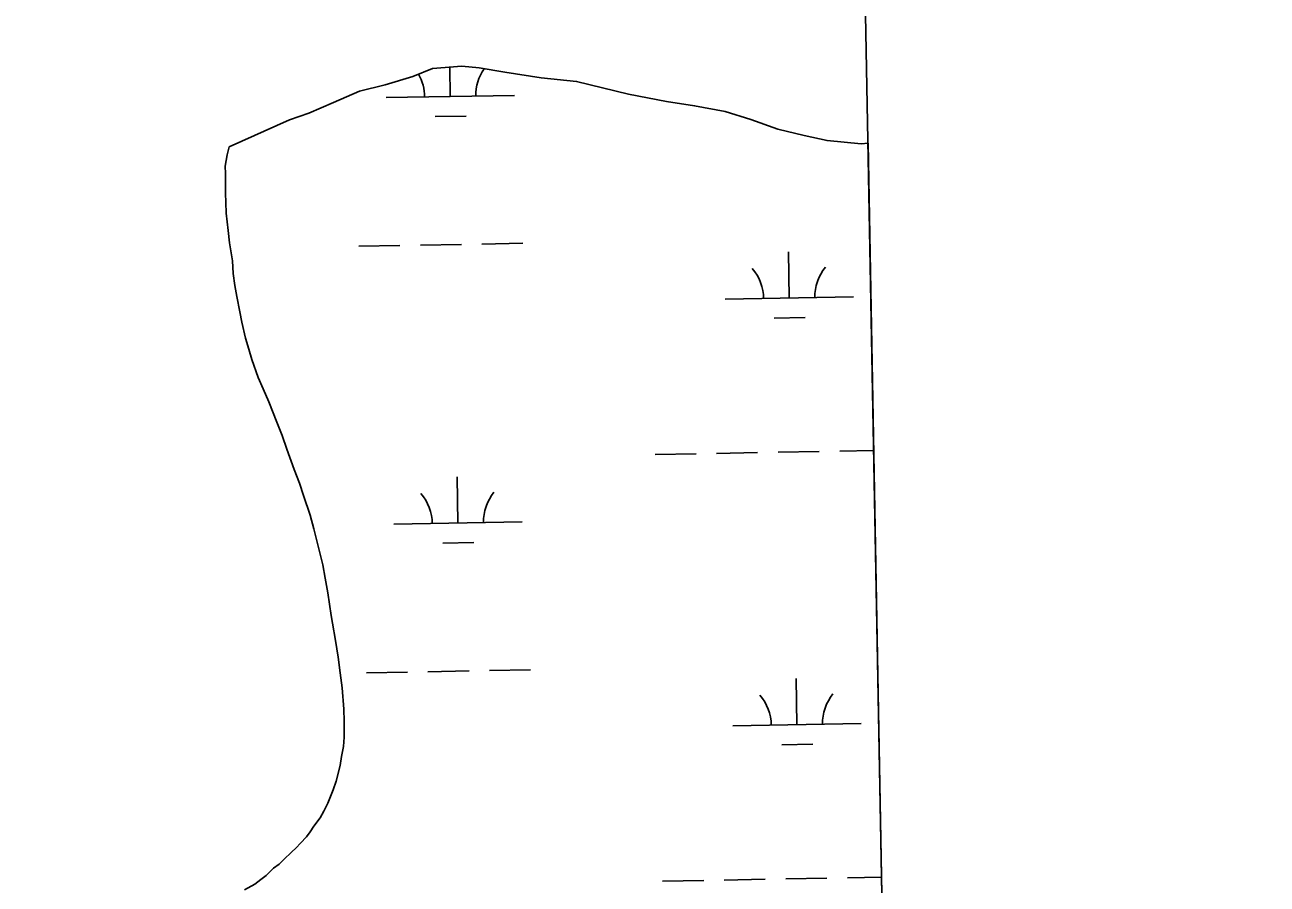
# Model space of a CAD drawing. Extents: x 3914892 to 3953151, y 242587 to 268572.
# Drawn here: x 3950098 to 3951066, y 264992 to 265662 of the extents above; entities that cross this region are included whole.
import ezdxf

# ---------------------------------------------------------------- set-up
doc = ezdxf.new("R2010")
doc.units = 0
for name, color, linetype in [('V-GRID-FRAM', 7, 'Continuous'), ('V-TOPO-SHOR', 7, 'Continuous'), ('V-WETL-SWMP', 7, 'Continuous')]:
    doc.layers.add(name, color=color, linetype=linetype)

msp = doc.modelspace()

# ---------------------------------------------------------------- linework, layer by layer
at = {"layer": 'V-GRID-FRAM'}
msp.add_lwpolyline([(3918836.61, 266200.25), (3950733.29, 266770.94), (3951066.49, 248591.34), (3919153.95, 248020.36), (3918836.61, 266200.25)], dxfattribs=at)
at = {"layer": 'V-TOPO-SHOR'}
for points in [[(3950755.31, 265569.55), (3950750.05, 265569.04), (3950723.35, 265571.7), (3950705.64, 265575.48), (3950684.88, 265580.46), (3950664.05, 265588.01), (3950643.9, 265594.3), (3950620.15, 265598.76), (3950598.16, 265602.2), (3950568.58, 265607.78), (3950528.14, 265617.77), (3950500.58, 265620.62), (3950472.11, 265624.95), (3950452.26, 265628.24), (3950438.7, 265629.56), (3950415.77, 265627.82), (3950400.5, 265621.58), (3950378.78, 265615.16), (3950358.75, 265610.28), (3950338.61, 265601.32), (3950319.31, 265593.03), (3950304.22, 265587.87), (3950257.15, 265566.7)], [(3950315.28, 265294.86), (3950311.99, 265304.64), (3950307.81, 265315.26), (3950302.21, 265330.98), (3950298.46, 265341.61), (3950294.29, 265352.22), (3950288.25, 265367.94), (3950283.66, 265378.11), (3950279.97, 265387.02), (3950274.84, 265401.04), (3950272.45, 265409.13), (3950270.06, 265417.65), (3950267.12, 265430.02), (3950265.6, 265438.13), (3950263.11, 265450.08), (3950261.57, 265458.62), (3950260.44, 265468.04), (3950259.72, 265477.89), (3950257.6, 265492), (3950256.46, 265501.41), (3950254.78, 265515.1), (3950254.54, 265523.26), (3950254.33, 265530.55), (3950254.48, 265540), (3950254.31, 265546.01), (3950254.15, 265551.59), (3950255.6, 265560.65), (3950257.15, 265566.7)], [(3950269.24, 264987.37), (3950277.27, 264991.9), (3950281.89, 264995.47), (3950286.09, 264998.59), (3950291.94, 265004.34), (3950296.14, 265007.47), (3950299.9, 265011.02), (3950305.75, 265016.77), (3950309.51, 265020.31), (3950312.84, 265023.85), (3950317.42, 265028.7), (3950320.31, 265032.65), (3950323.19, 265037.03), (3950328.15, 265043.61), (3950331.01, 265048.85), (3950334.27, 265054.95), (3950338.26, 265065.37), (3950340.63, 265072.31), (3950343.71, 265084.43), (3950344.8, 265091.33), (3950346.29, 265099.1), (3950346.94, 265106.42), (3950347.01, 265118.87), (3950346.73, 265128.31), (3950345.39, 265145.02), (3950343.77, 265156.57), (3950342.12, 265168.97), (3950340.03, 265181.79), (3950337.92, 265195.47), (3950336.88, 265201.45), (3950334.23, 265218.98), (3950332.17, 265230.52), (3950330.16, 265240.76), (3950326.24, 265257.4), (3950323.33, 265268.91), (3950320.44, 265279.56), (3950315.28, 265294.86)]]:
    msp.add_lwpolyline(points, dxfattribs=at)
at = {"layer": 'V-WETL-SWMP'}
for p, q in [((3950378.79, 265615.16), (3950400.5, 265621.58)), ((3950400.5, 265621.58), (3950415.77, 265627.82)), ((3950415.77, 265627.82), (3950438.7, 265629.56)), ((3950429.65, 265606.01), (3950429.24, 265628.84)), ((3950438.7, 265629.56), (3950452.26, 265628.24)), ((3950452.26, 265628.24), (3950472.11, 265624.95)), ((3950472.11, 265624.95), (3950500.58, 265620.62)), ((3950358.75, 265610.28), (3950378.79, 265615.16)), ((3950500.58, 265620.62), (3950528.14, 265617.77)), ((3950528.14, 265617.77), (3950568.58, 265607.78)), ((3950338.61, 265601.32), (3950358.75, 265610.28)), ((3950379.66, 265605.12), (3950479.64, 265606.9)), ((3950568.58, 265607.78), (3950598.16, 265602.2)), ((3950598.16, 265602.2), (3950620.15, 265598.76)), ((3950304.22, 265587.87), (3950319.31, 265593.03)), ((3950319.31, 265593.03), (3950338.61, 265601.32)), ((3950620.15, 265598.76), (3950643.9, 265594.3)), ((3950643.9, 265594.3), (3950664.05, 265588.01)), ((3950257.15, 265566.7), (3950304.22, 265587.87)), ((3950417.93, 265590.37), (3950441.92, 265590.8)), ((3950664.05, 265588.01), (3950684.88, 265580.46)), ((3950684.88, 265580.46), (3950705.64, 265575.48)), ((3950705.64, 265575.48), (3950723.35, 265571.7)), ((3950255.6, 265560.65), (3950257.15, 265566.7)), ((3950723.35, 265571.7), (3950750.05, 265569.04)), ((3950750.05, 265569.04), (3950755.31, 265569.55)), ((3950755.31, 265569.55), (3950790.25, 263662.99)), ((3950254.15, 265551.59), (3950255.6, 265560.65)), ((3950254.31, 265546.01), (3950254.15, 265551.59)), ((3950254.48, 265540), (3950254.31, 265546.01)), ((3950254.33, 265530.55), (3950254.48, 265540)), ((3950254.54, 265523.26), (3950254.33, 265530.55)), ((3950254.78, 265515.11), (3950254.54, 265523.26)), ((3950256.46, 265501.41), (3950254.78, 265515.11)), ((3950257.6, 265492), (3950256.46, 265501.41)), ((3950259.72, 265477.89), (3950257.6, 265492)), ((3950358.32, 265489.28), (3950390.31, 265489.86)), ((3950406.31, 265490.14), (3950438.3, 265490.71)), ((3950454.3, 265491), (3950486.3, 265491.57)), ((3950260.44, 265468.04), (3950259.72, 265477.89)), ((3950693.94, 265448.85), (3950693.29, 265484.84)), ((3950261.57, 265458.62), (3950260.44, 265468.04)), ((3950263.11, 265450.08), (3950261.57, 265458.62)), ((3950265.6, 265438.13), (3950263.11, 265450.08)), ((3950643.95, 265447.96), (3950743.93, 265449.74)), ((3950267.12, 265430.01), (3950265.6, 265438.13)), ((3950270.06, 265417.65), (3950267.12, 265430.01)), ((3950682.22, 265433.21), (3950706.21, 265433.64)), ((3950272.46, 265409.13), (3950270.06, 265417.65)), ((3950274.84, 265401.04), (3950272.46, 265409.13)), ((3950279.97, 265387.02), (3950274.84, 265401.04)), ((3950283.66, 265378.11), (3950279.97, 265387.02)), ((3950288.25, 265367.94), (3950283.66, 265378.11)), ((3950294.29, 265352.22), (3950288.25, 265367.94)), ((3950298.46, 265341.61), (3950294.29, 265352.22)), ((3950302.21, 265330.98), (3950298.46, 265341.61)), ((3950307.81, 265315.26), (3950302.21, 265330.98)), ((3950589.26, 265326.89), (3950621.25, 265327.46)), ((3950637.25, 265327.75), (3950669.25, 265328.32)), ((3950685.24, 265328.6), (3950717.24, 265329.18)), ((3950733.24, 265329.46), (3950759.7, 265329.94)), ((3950311.99, 265304.65), (3950307.81, 265315.26)), ((3950315.28, 265294.86), (3950311.99, 265304.65)), ((3950435.6, 265273.39), (3950434.96, 265309.38)), ((3950320.44, 265279.56), (3950315.28, 265294.86)), ((3950323.33, 265268.91), (3950320.44, 265279.56)), ((3950385.61, 265272.49), (3950485.59, 265274.28)), ((3950326.24, 265257.4), (3950323.33, 265268.91)), ((3950330.16, 265240.76), (3950326.24, 265257.4)), ((3950423.88, 265257.74), (3950447.87, 265258.17)), ((3950332.17, 265230.52), (3950330.16, 265240.76)), ((3950334.23, 265218.98), (3950332.17, 265230.52)), ((3950336.88, 265201.45), (3950334.23, 265218.98)), ((3950337.91, 265195.47), (3950336.88, 265201.45)), ((3950340.03, 265181.79), (3950337.91, 265195.47)), ((3950342.12, 265168.97), (3950340.03, 265181.79)), ((3950343.77, 265156.57), (3950342.12, 265168.97)), ((3950345.39, 265145.02), (3950343.77, 265156.57)), ((3950364.27, 265156.66), (3950396.26, 265157.23)), ((3950412.26, 265157.52), (3950444.25, 265158.09)), ((3950460.25, 265158.38), (3950492.25, 265158.95)), ((3950699.89, 265116.23), (3950699.24, 265152.22)), ((3950346.73, 265128.31), (3950345.39, 265145.02)), ((3950347.01, 265118.88), (3950346.73, 265128.31)), ((3950346.94, 265106.42), (3950347.01, 265118.88)), ((3950649.9, 265115.33), (3950749.88, 265117.12)), ((3950344.8, 265091.33), (3950346.29, 265099.1)), ((3950346.29, 265099.1), (3950346.94, 265106.42)), ((3950688.17, 265100.59), (3950712.16, 265101.01)), ((3950343.71, 265084.43), (3950344.8, 265091.33)), ((3950340.63, 265072.31), (3950343.71, 265084.43)), ((3950338.26, 265065.38), (3950340.63, 265072.31)), ((3950334.27, 265054.95), (3950338.26, 265065.38)), ((3950331.01, 265048.85), (3950334.27, 265054.95)), ((3950323.19, 265037.03), (3950328.15, 265043.61)), ((3950328.15, 265043.61), (3950331.01, 265048.85)), ((3950317.42, 265028.7), (3950320.31, 265032.65)), ((3950320.31, 265032.65), (3950323.19, 265037.03)), ((3950309.51, 265020.31), (3950312.84, 265023.85)), ((3950312.84, 265023.85), (3950317.42, 265028.7)), ((3950299.9, 265011.02), (3950305.75, 265016.77)), ((3950305.75, 265016.77), (3950309.51, 265020.31)), ((3950286.09, 264998.59), (3950291.94, 265004.34)), ((3950291.94, 265004.34), (3950296.14, 265007.47)), ((3950296.14, 265007.47), (3950299.9, 265011.02)), ((3950277.27, 264991.9), (3950281.89, 264995.47)), ((3950281.89, 264995.47), (3950286.09, 264998.59)), ((3950595.21, 264994.27), (3950627.2, 264994.84)), ((3950643.2, 264995.12), (3950675.2, 264995.7)), ((3950691.19, 264995.98), (3950723.19, 264996.56)), ((3950739.19, 264996.84), (3950765.79, 264997.32))]:
    msp.add_line(p, q, dxfattribs=at)
for centre, start, end in [((3950374.41, 265605.5), 0.25318, 30.4142), ((3950484.87, 265607.47), 145.12614, 181.79684), ((3950638.7, 265448.34), 0.25318, 41.79684), ((3950749.16, 265450.31), 140.25318, 181.79684), ((3950380.36, 265272.87), 0.25318, 41.79684), ((3950490.82, 265274.85), 140.25318, 181.79684), ((3950644.65, 265115.72), 0.25318, 41.79684), ((3950755.11, 265117.69), 140.25318, 181.79684)]:
    msp.add_arc(centre, 35.25, start, end, dxfattribs=at)

doc.saveas('drawing.dxf')
